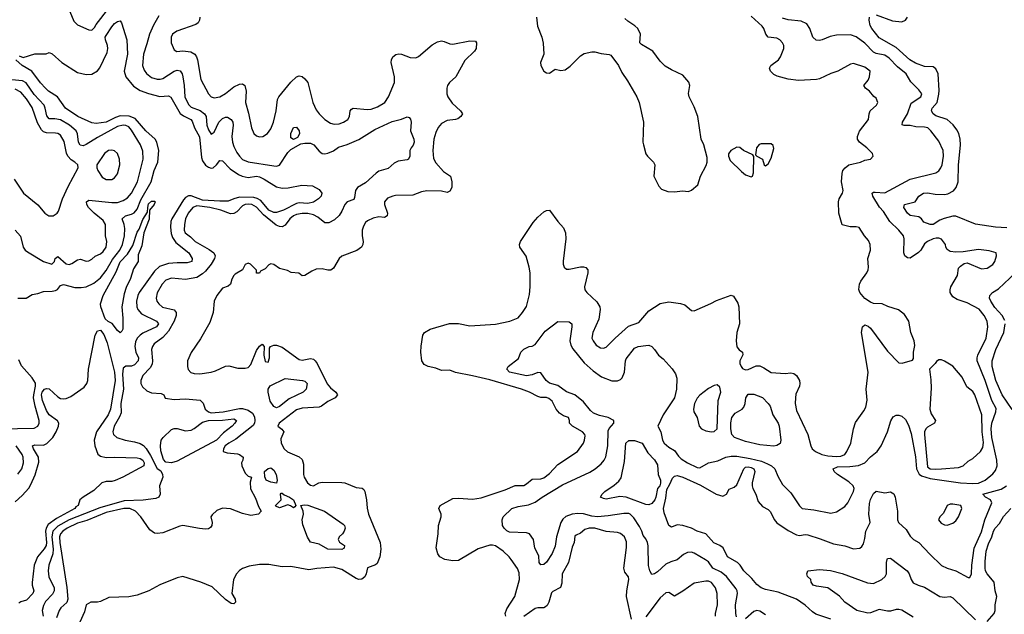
# Model space of a CAD drawing. Header units: inches. Extents: x 2001573 to 2220545, y 644482 to 846830.
# Tile 416 of 656: x 2082362 to 2089292, y 771524 to 775712. Entities that reach past the tile are written whole.
import ezdxf

# ---------------------------------------------------------------- set-up
doc = ezdxf.new("R2010")
doc.units = ezdxf.units.IN
doc.header["$MEASUREMENT"] = 0
doc.layers.add('C0787', color=7, linetype='Continuous')

msp = doc.modelspace()

# ---------------------------------------------------------------- linework, layer by layer
at = {"layer": 'C0787', "color": 5}
for points, elevation in [([(2082715.8, 775770), (2082743.1, 775703.1), (2082770, 775677.1), (2082850, 775640.4), (2082870, 775639.3), (2082890, 775657.3), (2082901.5, 775678.5), (2082990, 775793.4)], 360), ([(2083341.2, 775738.8), (2083305.2, 775674.8), (2083275.1, 775610), (2083258, 775542), (2083233, 775470), (2083225.7, 775390), (2083237.6, 775357.6), (2083254.4, 775334.4), (2083290, 775306), (2083330, 775293.5), (2083350, 775293.5), (2083370, 775298.5), (2083450, 775349.5), (2083470, 775356.2), (2083492.3, 775352.3), (2083506.3, 775330), (2083511, 775311), (2083520.8, 775250), (2083524, 775170), (2083550, 775114), (2083570, 775096), (2083633.5, 775073.5), (2083663, 775050), (2083674.3, 775030), (2083679.8, 774970), (2083690, 774935.8), (2083710, 774906), (2083730, 774920.3), (2083763.2, 774990), (2083790, 775017.6), (2083810, 775026.3), (2083825.8, 775025.8), (2083850, 775010.4), (2083861.5, 774990), (2083865.2, 774970), (2083856.1, 774890), (2083860.4, 774850), (2083870, 774818.7), (2083890, 774776.5), (2083909.3, 774750), (2083930, 774728.8), (2083970, 774710.2), (2084150, 774683), (2084170, 774681.6), (2084190, 774686.7), (2084250, 774778), (2084270, 774798), (2084341.7, 774838.3), (2084370, 774843.7), (2084410, 774841.9), (2084431.7, 774831.7), (2084470, 774786.4), (2084490, 774770.2), (2084510, 774766.8), (2084530, 774771.7), (2084570.6, 774789.4), (2084605.5, 774814.5), (2084666, 774834), (2084750, 774869.2), (2084861.6, 774938.4), (2084983.9, 774996.1), (2085050, 775012), (2085090, 775027.6), (2085103.4, 775023.4), (2085112.7, 775012.7), (2085118.2, 774990), (2085112, 774930), (2085137.1, 774870), (2085139.7, 774850), (2085132.5, 774827.5), (2085116.4, 774810), (2085107.9, 774792.1), (2085108.9, 774750), (2085099.5, 774730), (2085090, 774724.2), (2085024.8, 774715.2), (2084998.9, 774701.1), (2084954.7, 774665.3), (2084890, 774644.8), (2084870, 774631.9), (2084796.1, 774563.9), (2084740.9, 774530), (2084724.5, 774510), (2084719.2, 774460.8), (2084713.7, 774446.4), (2084667.2, 774430), (2084649.6, 774410.4), (2084630, 774364.7), (2084610, 774333), (2084577.4, 774302.6), (2084538.3, 774281.7), (2084510, 774282.2), (2084461.1, 774321.1), (2084430, 774338.2), (2084390, 774347.7), (2084350, 774348), (2084310, 774340.1), (2084290, 774330.3), (2084263.9, 774310), (2084230, 774266.1), (2084210, 774254.4), (2084190, 774254.8), (2084166.2, 774266.2), (2084077.1, 774337.1), (2084030, 774393), (2083996.8, 774410), (2083970, 774413.2), (2083949.3, 774410.7), (2083930, 774401.7), (2083890, 774359.6), (2083870, 774347.6), (2083846.1, 774346.1), (2083778.5, 774370), (2083701.6, 774390), (2083610, 774401.1), (2083581, 774390), (2083549, 774350), (2083529.5, 774310), (2083522.2, 774270), (2083520.2, 774230), (2083527.2, 774210), (2083563.4, 774183.4), (2083596.5, 774150), (2083694.7, 774094.7), (2083729.4, 774070), (2083737.3, 774050), (2083732.8, 774030), (2083710, 773990.4), (2083670, 773941.7), (2083650, 773921.9), (2083610, 773896.7), (2083530, 773883.2), (2083430, 773892.1), (2083390, 773877.6), (2083364.3, 773850), (2083330, 773789.6), (2083322.3, 773750), (2083327, 773730), (2083341.1, 773710), (2083368.5, 773688.5), (2083450, 773668.2), (2083463.8, 773650), (2083464.5, 773630), (2083450.3, 773589.7), (2083410, 773517.5), (2083370, 773474.3), (2083309.3, 773430), (2083295.9, 773410), (2083291.1, 773388.9), (2083297.4, 773310), (2083293.7, 773286.3), (2083280, 773260), (2083230, 773206.6), (2083214.7, 773170), (2083214.4, 773150), (2083225.8, 773125.8), (2083258.2, 773098.2), (2083290, 773085), (2083358.9, 773078.9), (2083376.4, 773070), (2083386.3, 773046.3), (2083450, 773038.3), (2083530, 773043.1), (2083631.8, 773031.8), (2083652.5, 773012.5), (2083668.1, 772970), (2083690.1, 772950.1), (2083710, 772943.3), (2083794.7, 772950), (2083910, 772974.5), (2083930, 772974), (2083970, 772962.9), (2084000.5, 772940.5), (2084014.3, 772914.3), (2084017.1, 772890), (2084014.8, 772870), (2084006.1, 772853.9), (2083883.2, 772756.8), (2083834.7, 772730), (2083809.3, 772710), (2083795.8, 772690), (2083794, 772670), (2083821.8, 772661.8), (2083894.4, 772654.4), (2083909.4, 772649.4), (2083935.5, 772630), (2083933.4, 772610), (2083923.8, 772590), (2083926, 772570), (2083950, 772518), (2083970, 772498), (2083994, 772490), (2083984.9, 772455.1), (2083987, 772407), (2084022, 772342), (2084043.4, 772283.4), (2084062, 772250), (2084042, 772230), (2083990, 772221.2), (2083930, 772233.2), (2083846.3, 772266.3), (2083790, 772272.7), (2083750, 772255.1), (2083715.9, 772224.1), (2083707.7, 772210), (2083718, 772170), (2083715.5, 772150), (2083704.7, 772135.3), (2083690, 772127.3), (2083670, 772124.7), (2083628.4, 772128.4), (2083510, 772149.3), (2083490, 772145.2), (2083370, 772097.2), (2083330, 772092.7), (2083310, 772096), (2083279.1, 772119.1), (2083214, 772210), (2083176.9, 772250), (2083138, 772270), (2083094.8, 772270), (2082970, 772241.9), (2082834.5, 772185.5), (2082770, 772167), (2082697, 772130), (2082666.7, 772110), (2082649.3, 772090), (2082643.4, 772070), (2082644.7, 772030), (2082693.7, 771713.7), (2082700.9, 771630), (2082693.5, 771606.5), (2082653, 771570), (2082639.8, 771550), (2082621.5, 771498.5)], 360), ([(2083629.3, 775730), (2083628.4, 775710), (2083618.5, 775690), (2083601.6, 775678.4), (2083468.3, 775631.7), (2083438, 775610), (2083429.4, 775590), (2083428.3, 775548.3), (2083450, 775499.1), (2083469.2, 775489.2), (2083510, 775492.6), (2083566.2, 775486.2), (2083594.2, 775470), (2083607.3, 775450), (2083613.4, 775430), (2083637, 775290), (2083690.2, 775190), (2083710, 775169.3), (2083730, 775162.7), (2083770, 775169.4), (2083810, 775191.6), (2083870, 775238.4), (2083910, 775259.1), (2083930, 775260.6), (2083946.5, 775250), (2083955.7, 775210), (2083952.6, 775130), (2083973.5, 775053.5), (2083993.6, 774950), (2084010.4, 774910), (2084030, 774893.4), (2084050, 774886.5), (2084073.6, 774890), (2084106.3, 774910), (2084130, 774943.7), (2084148, 774990), (2084168.4, 775070), (2084177.8, 775150), (2084185.6, 775170), (2084270, 775273.1), (2084310, 775310.3), (2084330, 775316.9), (2084350, 775312.9), (2084370, 775296.9), (2084390, 775270.3), (2084426, 775130), (2084450, 775077.3), (2084470, 775048.6), (2084510, 775010.2), (2084550, 774983.2), (2084575.9, 774975.9), (2084610, 774978.6), (2084640.7, 774990), (2084672.4, 775010), (2084684, 775030), (2084688.4, 775070), (2084697.2, 775082.8), (2084709.4, 775090), (2084810, 775079.2), (2084836.7, 775083.3), (2084881.4, 775098.6), (2084932.1, 775130), (2084956.8, 775170), (2085000.3, 775270), (2084999.8, 775310), (2084977.2, 775410), (2084978.7, 775430), (2084988.4, 775450), (2085010, 775466.5), (2085030, 775472.3), (2085050, 775470.2), (2085110, 775445.8), (2085150, 775443.6), (2085170, 775453.1), (2085264.2, 775535.8), (2085303.3, 775556.7), (2085330, 775562.7), (2085350, 775559.8), (2085390, 775541.5), (2085410, 775538.9), (2085530, 775562.6), (2085570, 775560.7), (2085578, 775550), (2085573.8, 775510), (2085563.2, 775490), (2085495.4, 775424.6), (2085430.8, 775309.2), (2085387.6, 775270), (2085373.1, 775250), (2085367.8, 775230), (2085368.5, 775190), (2085374.9, 775170), (2085405, 775125), (2085465.7, 775070), (2085478.7, 775050), (2085467.2, 775030), (2085444.9, 775015.1), (2085430, 775009.2), (2085370, 775002.2), (2085330, 774981), (2085308, 774952), (2085290, 774917.6), (2085277.5, 774870), (2085270.1, 774790.1), (2085274.3, 774734.3), (2085290, 774703.8), (2085344.1, 774644.1), (2085393.4, 774610), (2085402.6, 774570), (2085404.6, 774530), (2085390, 774503.6), (2085370, 774494.7), (2085330, 774504.4), (2085227, 774507), (2085190, 774501), (2085130, 774477.4), (2085006.8, 774473.2), (2084987.7, 774470), (2084950, 774454.2), (2084929.1, 774430), (2084929.3, 774410), (2084950.2, 774350), (2084948, 774330), (2084930, 774319.7), (2084890, 774325), (2084850, 774315.5), (2084810, 774295.1), (2084796.7, 774283.3), (2084780.9, 774259.1), (2084772.9, 774230), (2084772.7, 774190), (2084780.2, 774150), (2084778.2, 774130), (2084768.2, 774110), (2084734.4, 774085.6), (2084630, 774047.8), (2084609.6, 774030.4), (2084570, 773962.7), (2084552.8, 773947.3), (2084530, 773947.6), (2084490, 773958), (2084450, 773955.7), (2084418.4, 773941.6), (2084370, 773909.7), (2084350, 773909.4), (2084327, 773927), (2084272.5, 773932.5), (2084247, 773947), (2084190, 773960.9), (2084150, 773989), (2084130, 773993.2), (2084115.3, 773984.7), (2084090, 773958), (2084058, 773942), (2084050, 773926), (2084030, 773928), (2084028, 773948), (2083986, 773990), (2083970, 773998), (2083950, 773988), (2083931, 773950), (2083879.8, 773920.2), (2083870.4, 773909.6), (2083855.5, 773884.5), (2083846.8, 773850), (2083830, 773836), (2083790, 773820.7), (2083749.6, 773770.4), (2083731, 773730), (2083723.3, 773650), (2083701.1, 773578.9), (2083635.9, 773464.1), (2083570, 773368.9), (2083543.8, 773310), (2083542.3, 773270), (2083548.9, 773248.9), (2083568, 773228), (2083590, 773219.5), (2083630, 773218.4), (2083710, 773230.2), (2083740.6, 773239.4), (2083810, 773272.6), (2083833.7, 773273.6), (2083898.7, 773258.7), (2083950, 773256.8), (2083970, 773262.3), (2083990, 773284), (2084030, 773382.6), (2084050, 773412.2), (2084070, 773426.8), (2084084, 773410), (2084080.8, 773350), (2084090, 773304), (2084110, 773300.5), (2084119.3, 773330), (2084121, 773399), (2084128.3, 773411.7), (2084150, 773420.2), (2084170, 773419.7), (2084210, 773405), (2084330, 773318.5), (2084350, 773314.2), (2084410, 773326), (2084430, 773320.4), (2084440.7, 773310), (2084455.6, 773290), (2084527.1, 773147.1), (2084550, 773118.7), (2084587.8, 773090), (2084599.3, 773070), (2084582, 773050), (2084530, 773022.1), (2084487, 772990), (2084470, 772984.2), (2084350, 772976.2), (2084310, 772965.2), (2084188, 772870), (2084178, 772850), (2084207.4, 772827.4), (2084221.6, 772810), (2084200.8, 772759.2), (2084201.5, 772730), (2084224.2, 772690), (2084247.7, 772667.7), (2084330, 772633.7), (2084350, 772614.3), (2084360.6, 772580.6), (2084360.1, 772510), (2084365, 772490), (2084388.3, 772450), (2084410, 772433.2), (2084430, 772430.2), (2084466.9, 772450), (2084490, 772456), (2084630, 772451.9), (2084650, 772449.4), (2084730, 772417.1), (2084772, 772412), (2084783.4, 772403.4), (2084790.2, 772390.2), (2084803.1, 772330), (2084808.9, 772271.1), (2084818.3, 772230), (2084898.2, 772030), (2084903.7, 771983.7), (2084896.8, 771930), (2084877.4, 771882.6), (2084866.3, 771873.7), (2084810, 771850.9), (2084801.2, 771810), (2084791, 771789), (2084770, 771771.9), (2084750.2, 771769.8), (2084730, 771776.5), (2084630, 771838.8), (2084570, 771857.3), (2084453.3, 771846.7), (2084396.5, 771836.5), (2084270, 771860.5), (2084210, 771859.6), (2084115.3, 771875.3), (2084050, 771876.2), (2083976.7, 771863.3), (2083930, 771846), (2083910, 771833.2), (2083887.3, 771810), (2083866.8, 771770), (2083856, 771670), (2083878.8, 771630), (2083881, 771610), (2083870, 771599), (2083850, 771601.2), (2083810, 771629.2), (2083718, 771718), (2083637.2, 771750), (2083510, 771790.4), (2083470, 771781.1), (2083348.5, 771731.5), (2083270.8, 771689.2), (2083190, 771659.3), (2083130, 771647.2), (2082990, 771643.4), (2082930, 771614.5), (2082910, 771609.6), (2082864, 771610), (2082830.4, 771590), (2082819.2, 771540.8), (2082786.2, 771470)], 380), ([(2085783.7, 771510), (2085778.4, 771530), (2085790, 771562.3), (2085846.4, 771650), (2085879.5, 771770), (2085877.5, 771817.4), (2085866.4, 771846.4), (2085822, 771910), (2085807, 771930), (2085764.1, 771970), (2085710, 772005.6), (2085690, 772011.2), (2085670, 772010.5), (2085590, 771985.4), (2085450, 771904.4), (2085410, 771901), (2085354, 771910), (2085319.8, 771930), (2085305.3, 771950), (2085293.2, 771993.2), (2085306.7, 772090), (2085309.2, 772150), (2085329, 772210), (2085327.7, 772230), (2085311, 772270), (2085322.2, 772290), (2085410, 772340.2), (2085450, 772343.2), (2085550, 772335.1), (2085610, 772345.5), (2085778.9, 772401.1), (2085850, 772432.2), (2085910, 772432.1), (2085930, 772442.2), (2085970, 772475.2), (2086030, 772477.8), (2086050, 772486.3), (2086090, 772516.6), (2086150, 772579.3), (2086288.9, 772671.1), (2086329.1, 772730), (2086337.5, 772750), (2086341.4, 772781.4), (2086340.7, 772790), (2086323.1, 772810), (2086253.7, 772850), (2086232.8, 772870), (2086232.8, 772890), (2086225.1, 772910), (2086190, 772923.2), (2086161.2, 772941.2), (2086139, 772970), (2086110, 773024.8), (2086085.4, 773045.4), (2086070, 773051.3), (2086030, 773051.9), (2086010, 773057.2), (2085950, 773089.9), (2085894.7, 773110), (2085670, 773175), (2085550, 773204.5), (2085430, 773227.4), (2085390, 773243.9), (2085330, 773242.6), (2085290, 773258), (2085237.2, 773270), (2085210, 773284.7), (2085193, 773310), (2085185.1, 773370), (2085187, 773413), (2085199.7, 773490), (2085211.5, 773510), (2085250, 773532.8), (2085387.3, 773572.7), (2085450, 773572.2), (2085530, 773557), (2085710, 773567.5), (2085812.2, 773587.8), (2085870, 773613.1), (2085901, 773650), (2085928.1, 773691.9), (2085950, 773776.3), (2085955.8, 773830), (2085954.1, 773930), (2085948.9, 773970), (2085926.2, 774046.2), (2085882, 774110), (2085880.3, 774130), (2085886, 774150), (2085976.4, 774283.5), (2086010, 774322.3), (2086050, 774358), (2086070, 774368.4), (2086090, 774370.6), (2086150, 774290.4), (2086190, 774246.8), (2086203.1, 774210), (2086207, 774170), (2086187.9, 774012.1), (2086188.2, 773990), (2086195.3, 773970), (2086210, 773955.3), (2086230, 773954.6), (2086310, 773972), (2086330, 773972.4), (2086346, 773966), (2086360.7, 773950), (2086361.6, 773930), (2086337.3, 773830), (2086339, 773810), (2086353.1, 773790), (2086425, 773725), (2086444.3, 773690), (2086447.8, 773670), (2086437.5, 773602.5), (2086397, 773510), (2086389, 773470), (2086397.6, 773450), (2086419.6, 773419.6), (2086450, 773400.9), (2086470, 773399.2), (2086490, 773404.9), (2086551.9, 773470), (2086647.4, 773552.6), (2086719.5, 773580.5), (2086790, 773660.9), (2086870, 773713.8), (2086930, 773724.9), (2087014, 773714), (2087042.9, 773702.9), (2087090, 773663.7), (2087110, 773661.7), (2087227.1, 773712.9), (2087265.6, 773734.4), (2087370, 773772.2), (2087385.8, 773765.8), (2087415.4, 773715.4), (2087423.2, 773690), (2087429.1, 773570.9), (2087409.1, 773510), (2087403.8, 773450), (2087410, 773408.2), (2087426.1, 773386.1), (2087448.2, 773370), (2087452, 773352), (2087430.3, 773310), (2087430.3, 773290), (2087439.6, 773270), (2087450, 773256.5), (2087470, 773246.9), (2087490, 773248.1), (2087546.2, 773273.8), (2087570, 773273.2), (2087600, 773260), (2087650, 773227.3), (2087750, 773220.2), (2087790, 773225.5), (2087810, 773221.5), (2087830, 773205.3), (2087850.1, 773170.1), (2087853.8, 773150), (2087850.2, 773130), (2087825.6, 773074.4), (2087821.3, 773050), (2087820.6, 773010), (2087830, 772959.1), (2087909.2, 772790), (2087929.2, 772710), (2087939.6, 772690), (2087963.6, 772670), (2088008.2, 772650), (2088050, 772640.5), (2088110, 772635), (2088142.1, 772637.9), (2088169.9, 772650.1), (2088183.5, 772670), (2088210.6, 772730), (2088229.9, 772830.1), (2088244.2, 772875.8), (2088303.5, 772956.5), (2088316.1, 772983.9), (2088326.8, 773033.2), (2088319.4, 773110), (2088334.5, 773230), (2088286.2, 773510), (2088293.2, 773550), (2088310, 773562), (2088333.7, 773553.7), (2088350, 773540.7), (2088470, 773378), (2088550, 773295.5), (2088573.7, 773293.7), (2088645.6, 773314.4), (2088652.9, 773327.1), (2088652.7, 773370), (2088662.5, 773417.5), (2088657.4, 773450), (2088633.7, 773510), (2088619.7, 773590), (2088590, 773636.2), (2088547.7, 773667.7), (2088471.8, 773691.8), (2088432.1, 773712.1), (2088370, 773714), (2088350, 773722.9), (2088308.9, 773748.9), (2088275.8, 773790), (2088268.1, 773811.9), (2088273.3, 773850), (2088282.4, 773870), (2088325.1, 773930), (2088333, 773950), (2088335.8, 773970), (2088331.5, 774030), (2088350.9, 774089.1), (2088348.3, 774130), (2088336.9, 774156.9), (2088306.6, 774190), (2088270, 774247.8), (2088250, 774254.3), (2088206.6, 774253.4), (2088150, 774267.3), (2088127.3, 774350), (2088125, 774430), (2088129.9, 774450.1), (2088152.8, 774490), (2088158.4, 774510), (2088146.6, 774570), (2088149.5, 774629.5), (2088155.6, 774650), (2088171.5, 774670), (2088198, 774690), (2088279, 774710), (2088310, 774723.8), (2088349.1, 774730.9), (2088368.7, 774750), (2088364, 774770), (2088323.7, 774810), (2088271.6, 774850), (2088259.1, 774870), (2088258.7, 774890), (2088273.4, 774926.6), (2088336.4, 775010), (2088341.1, 775050), (2088348.2, 775070), (2088391.1, 775110), (2088402.6, 775130), (2088390, 775158.7), (2088372.3, 775172.3), (2088342.7, 775210), (2088315.1, 775230), (2088303.7, 775250), (2088332.6, 775287.4), (2088341.8, 775310), (2088347, 775350), (2088310, 775378.9), (2088230, 775403.7), (2088210, 775399.3), (2088120.7, 775350), (2088070, 775334.5), (2087990, 775296.4), (2087970, 775292), (2087843.3, 775283.3), (2087770, 775293.7), (2087694, 775314), (2087670, 775326.9), (2087646.3, 775350), (2087638, 775370), (2087648.2, 775390), (2087701.5, 775430), (2087717.4, 775450), (2087740.8, 775510), (2087740.3, 775530), (2087730.7, 775550), (2087711.8, 775570), (2087690, 775582.4), (2087629.7, 775590), (2087613.8, 775610), (2087599.8, 775650), (2087587.2, 775667.2), (2087510, 775738.3)], 380), ([(2087407.5, 771507.5), (2087403.2, 771530), (2087400.2, 771590), (2087412.9, 771670), (2087411.9, 771690), (2087404.8, 771704.8), (2087336.5, 771790), (2087300, 771820), (2087241, 771850), (2087210, 771892.8), (2087189.1, 771909.1), (2087110, 771955.4), (2087090, 771961), (2087061.5, 771958.5), (2087034.8, 771945.2), (2086990, 771908.1), (2086945.1, 771894.9), (2086910, 771878.4), (2086850, 771823.1), (2086830, 771808.5), (2086810, 771803.6), (2086796.4, 771830), (2086788.5, 771868.5), (2086785.9, 772005.9), (2086781.2, 772030), (2086770, 772055.1), (2086750, 772079.5), (2086741.2, 772110), (2086723.3, 772143.3), (2086684.8, 772204.8), (2086659.3, 772230), (2086650, 772234), (2086614.2, 772234.2), (2086503.1, 772216.9), (2086428.4, 772211.6), (2086390, 772215), (2086330, 772232.3), (2086290, 772235), (2086249.4, 772230.6), (2086206, 772214), (2086184.6, 772195.4), (2086170.1, 772170), (2086139.5, 772070), (2086130, 772004.2), (2086110, 771953.7), (2086070, 771891.3), (2086050, 771875.8), (2086030, 771871.8), (2086019.1, 771890), (2086015.7, 771935.7), (2085987.7, 771990), (2085978.3, 772050), (2085950.8, 772090.8), (2085930, 772098.7), (2085810, 772103.9), (2085790, 772111.6), (2085771.6, 772130), (2085760.7, 772150), (2085758.4, 772190), (2085764.5, 772210), (2085827, 772270), (2085870, 772283.9), (2085943.6, 772296.4), (2085990, 772314), (2086039.3, 772350), (2086183.5, 772436.5), (2086373.9, 772526.1), (2086411.8, 772548.2), (2086455.4, 772584.6), (2086475, 772610), (2086486.4, 772633.6), (2086502.6, 772710), (2086503.8, 772816.2), (2086510, 772834), (2086542.7, 772870), (2086543.6, 772890), (2086503.5, 772910), (2086443.6, 772923.6), (2086401.4, 772941.5), (2086379.7, 772959.7), (2086330, 773019.8), (2086270, 773070.6), (2086210, 773091.9), (2086150, 773136.8), (2086090, 773151.4), (2086068, 773170), (2086030, 773226), (2086010, 773228.5), (2085970, 773209.8), (2085930, 773203.2), (2085810, 773229.9), (2085791.6, 773250), (2085799.5, 773270), (2085873.6, 773326.4), (2085889.3, 773370), (2085910, 773390.8), (2085948, 773410), (2085970, 773413.4), (2085990, 773424), (2086061.1, 773518.9), (2086150, 773585.5), (2086230, 773584.9), (2086247.3, 773570), (2086248.1, 773548.1), (2086235, 773450), (2086240.9, 773420.9), (2086254.4, 773394.4), (2086335.8, 773295.8), (2086398.1, 773238.1), (2086457.9, 773197.9), (2086530, 773168.5), (2086570, 773167.8), (2086590, 773177.2), (2086602.8, 773190), (2086619.4, 773230), (2086625, 773310), (2086630, 773323.8), (2086690, 773398), (2086714, 773410), (2086770, 773417.6), (2086790, 773419.3), (2086810, 773410.4), (2086830, 773390.4), (2086857.6, 773350), (2086890, 773324.4), (2086954.2, 773254.2), (2086977.8, 773217.8), (2086987, 773187), (2086985.3, 773110), (2086970.2, 773050), (2086890.8, 772930), (2086854.4, 772850), (2086875.5, 772810), (2086886, 772750), (2086899, 772730), (2086930, 772702.3), (2086970, 772678.7), (2086998.3, 772638.3), (2087018.5, 772618.5), (2087062.3, 772590), (2087130, 772557.8), (2087150, 772555.2), (2087210, 772590.1), (2087274.9, 772605.1), (2087332.6, 772630), (2087370, 772637.8), (2087410, 772637), (2087502, 772622), (2087581.8, 772601.8), (2087625, 772585), (2087654.4, 772570), (2087677.1, 772550), (2087697.6, 772497.6), (2087730, 772439.5), (2087790, 772379.5), (2087850, 772288.9), (2087870, 772269.2), (2087950, 772260.2), (2088070, 772235.9), (2088110, 772247.1), (2088170, 772284.6), (2088190, 772310.3), (2088229.8, 772390), (2088234.2, 772410), (2088228.9, 772430), (2088198, 772458), (2088116.8, 772510), (2088093.3, 772530), (2088087.3, 772550), (2088116.8, 772563.2), (2088205.4, 772565.4), (2088266.5, 772573.5), (2088309.7, 772590), (2088350, 772632.9), (2088396.3, 772670), (2088426, 772710), (2088469.8, 772810.2), (2088492.2, 772887.7), (2088510, 772916.3), (2088530, 772926), (2088550, 772926.7), (2088570, 772919.5), (2088595.7, 772895.7), (2088617.3, 772857.3), (2088636.6, 772796.6), (2088665.5, 772634.5), (2088673.5, 772550), (2088692, 772512), (2088710, 772499.6), (2088770, 772481.4), (2088982.4, 772450), (2089070, 772444.6), (2089110, 772447.4), (2089156.8, 772470), (2089210, 772513.8), (2089230, 772536.5), (2089240.4, 772570), (2089239.4, 772610), (2089204.8, 772770), (2089198.6, 772830), (2089204, 772870), (2089232.2, 772950), (2089233.6, 772973.6), (2089204.3, 773030), (2089156.9, 773170), (2089100.5, 773310), (2089099.5, 773330), (2089104.7, 773350), (2089164.1, 773470), (2089174.9, 773550), (2089171.4, 773590), (2089149.8, 773630), (2089113.7, 773673.7), (2089030, 773717.8), (2088960.6, 773740.6), (2088930, 773759.5), (2088909.7, 773790), (2088909.7, 773810), (2088916.3, 773830), (2088961.6, 773910), (2088970, 773962), (2088982.5, 773977.5), (2089010, 773996), (2089030, 773998.8), (2089130, 773957.4), (2089170, 773961.1), (2089210, 773988.4), (2089225.1, 774010), (2089237.2, 774050), (2089235.3, 774070), (2089184.9, 774084.9), (2089110, 774093.6), (2089002.5, 774077.5), (2088950, 774075.6), (2088910, 774080.7), (2088890, 774094), (2088880.9, 774110), (2088877, 774130), (2088850, 774165.6), (2088830, 774174.2), (2088813.2, 774173.2), (2088790, 774169.7), (2088750, 774150.7), (2088730, 774132.9), (2088703.5, 774090), (2088687.1, 774072.9), (2088630, 774032.6), (2088610, 774034.5), (2088592.4, 774050), (2088583.8, 774070), (2088587.9, 774170), (2088582.7, 774190), (2088550, 774229.8), (2088486, 774290), (2088442.4, 774362.4), (2088412.8, 774392.8), (2088366, 774470), (2088360.9, 774490), (2088370, 774497.1), (2088382, 774498), (2088450, 774494), (2088630, 774589.1), (2088810, 774634), (2088830, 774648.7), (2088845.1, 774670), (2088853.3, 774690), (2088863.7, 774750), (2088861, 774790), (2088830, 774857.3), (2088775, 774930), (2088752.4, 774950), (2088730, 774956), (2088670, 774957.8), (2088630, 774967.6), (2088586.9, 774966.9), (2088572.1, 774972.1), (2088575.3, 774990), (2088611.5, 775048.5), (2088636.1, 775123.9), (2088705, 775170), (2088710.7, 775190.7), (2088690, 775218.5), (2088634.3, 775274.3), (2088601.4, 775330), (2088540.1, 775380.1), (2088481.3, 775441.3), (2088450, 775463.3), (2088390, 775473.6), (2088370, 775484.7), (2088310, 775546.9), (2088250, 775591.3), (2088210, 775605.6), (2088110, 775603.9), (2088065.7, 775594.3), (2088010, 775569.8), (2087990, 775565.6), (2087968.5, 775568.5), (2087943.1, 775590), (2087923.5, 775650), (2087902.5, 775682.5), (2087862.8, 775702.8), (2087770, 775712), (2087730, 775724.2)], 360), ([(2086000.6, 775730), (2086005.9, 775665.9), (2086037.6, 775590), (2086047.4, 775547.4), (2086050.7, 775470), (2086028.4, 775410), (2086031, 775390), (2086051.3, 775350), (2086070, 775338.8), (2086090, 775336), (2086130, 775362.8), (2086170, 775355.5), (2086200.1, 775359.9), (2086236.1, 775383.9), (2086310, 775457.3), (2086335.3, 775475.3), (2086390, 775486.8), (2086410, 775486.8), (2086454, 775474), (2086510, 775467.7), (2086521.6, 775461.6), (2086575.8, 775390), (2086599.4, 775339.4), (2086640.8, 775280.8), (2086706, 775170), (2086722.6, 775130), (2086751.5, 774990), (2086748.7, 774850), (2086752, 774830), (2086770, 774766.8), (2086780.5, 774750), (2086823.8, 774710), (2086832.4, 774690), (2086826, 774610), (2086859.2, 774539.2), (2086878.6, 774518.5), (2086923.2, 774503.2), (2086970, 774499), (2087027.5, 774507.5), (2087070, 774502), (2087090, 774511.3), (2087135.3, 774550), (2087153.2, 774610), (2087193.9, 774686.1), (2087200.5, 774710), (2087201.6, 774741.6), (2087177, 774830), (2087158.4, 774870), (2087135.1, 775030), (2087110, 775098), (2087072.8, 775170), (2087068.1, 775191.9), (2087078, 775250), (2087072.5, 775272.5), (2087030, 775322), (2086950, 775359.7), (2086906.1, 775386.1), (2086870, 775420.5), (2086818, 775490), (2086737.4, 775537.4), (2086726.6, 775550), (2086732.4, 775610), (2086713.5, 775650), (2086692.6, 775670), (2086641.7, 775701.7), (2086621.8, 775721.8)], 420), ([(2089310, 774245.5), (2089230, 774250.9), (2089090, 774271.9), (2088950, 774327.6), (2088930, 774328.7), (2088867.2, 774312.8), (2088838.8, 774301.2), (2088791.6, 774270), (2088769.4, 774270), (2088725.5, 774285.5), (2088708, 774310), (2088690, 774323.5), (2088630, 774333), (2088609.9, 774349.9), (2088585.2, 774390), (2088589.3, 774410.7), (2088665.1, 774430), (2088689.6, 774470), (2088724, 774490), (2088750, 774492.8), (2088804.6, 774484.6), (2088870, 774481.8), (2088894.2, 774485.8), (2088933, 774507), (2088951.8, 774530), (2088966.4, 774570), (2088968.8, 774688.8), (2088984.3, 774830), (2088981, 774870), (2088970.7, 774910.7), (2088957.6, 774937.7), (2088931.4, 774971.4), (2088890, 775009.9), (2088810, 775035.5), (2088789.8, 775050), (2088779.7, 775070), (2088784, 775090), (2088818.2, 775130), (2088831.8, 775188.2), (2088833.8, 775213.8), (2088825.2, 775330), (2088810, 775366.6), (2088790, 775380.8), (2088730, 775382.9), (2088665.7, 775405.7), (2088626.8, 775430), (2088530, 775516.8), (2088410, 775584.7), (2088359.4, 775650), (2088348.4, 775671.5), (2088339.8, 775710), (2088343.1, 775730)], 340), ([(2088390, 775747.2), (2088503.8, 775703.8), (2088570, 775697.7), (2088596.1, 775710), (2088609.4, 775730)], 340), ([(2082358, 775458), (2082386, 775446), (2082469.1, 775470.9), (2082548.7, 775471.3), (2082570, 775482), (2082590, 775472), (2082658, 775410), (2082770, 775339.5), (2082830, 775327.4), (2082870, 775328.8), (2082910, 775352.7), (2082926.8, 775373.1), (2082977.7, 775482.3), (2082983.2, 775510), (2082981.2, 775530), (2082966.1, 775570), (2082965, 775590), (2082970, 775601.7), (2083010, 775662.7), (2083030, 775685.5), (2083050, 775699.6), (2083070, 775704), (2083079.3, 775690), (2083117.1, 775570), (2083120.7, 775470), (2083097.4, 775350), (2083108.8, 775308.8), (2083164.2, 775244.2), (2083210, 775213.9), (2083270, 775192.3), (2083347.6, 775172.4), (2083410, 775175.5), (2083426.2, 775166.2), (2083492.2, 775052.2), (2083514.1, 775034.1), (2083566.5, 775010), (2083576.6, 774996.6), (2083591.9, 774950), (2083627, 774887), (2083642.7, 774742.7), (2083650, 774718.7), (2083670, 774688.9), (2083690, 774672.7), (2083710, 774667.1), (2083724, 774670), (2083748.4, 774690), (2083770, 774721.3), (2083790, 774718.3), (2083842.9, 774662.9), (2083901.7, 774621.7), (2083929.2, 774609.2), (2083970, 774601), (2084030, 774609.3), (2084050, 774605.7), (2084084, 774590), (2084170, 774536.2), (2084210, 774525.2), (2084252.2, 774527.8), (2084347.3, 774547.3), (2084422.8, 774542.8), (2084470, 774516), (2084488, 774490), (2084484.9, 774470), (2084464.4, 774450), (2084430, 774428.2), (2084390, 774418.8), (2084330, 774422.8), (2084310, 774417.6), (2084218, 774370), (2084170, 774353.7), (2084150, 774355.3), (2084115.7, 774370), (2084058.3, 774438.3), (2084033.3, 774453.3), (2084010, 774459.6), (2083910, 774461.5), (2083868.3, 774451.7), (2083830, 774433.8), (2083770, 774433.4), (2083650, 774442.1), (2083570, 774472.4), (2083550, 774471.8), (2083530, 774460.4), (2083515.8, 774444.2), (2083432.7, 774310), (2083425.2, 774290), (2083423.4, 774250), (2083427.5, 774207.5), (2083437.2, 774177.2), (2083462.4, 774142.4), (2083551.8, 774070), (2083577.3, 774030), (2083573.4, 774010), (2083541, 773999), (2083470, 774000.4), (2083410, 773994.8), (2083346.8, 773973.2), (2083310, 773941.7), (2083203.4, 773790), (2083194.2, 773770), (2083185.4, 773730), (2083187.5, 773690), (2083194.2, 773670), (2083220.8, 773640.8), (2083325.3, 773590), (2083339.1, 773570), (2083325, 773550), (2083230, 773503.9), (2083209.4, 773490.6), (2083190.1, 773470), (2083177.6, 773442.4), (2083173.2, 773410), (2083180.8, 773370), (2083198.6, 773330), (2083196.6, 773310), (2083170, 773280.8), (2083150, 773272.5), (2083110, 773270.9), (2083090, 773257.6), (2083085.5, 773214.5), (2083093.1, 773110), (2083075.2, 773010), (2083076.8, 772943.2), (2083065.8, 772914.2), (2083028, 772850), (2083017.8, 772810), (2083021.8, 772790), (2083046.7, 772770), (2083103.8, 772750), (2083170, 772739.8), (2083210, 772728.1), (2083233.7, 772713.7), (2083252.2, 772692.2), (2083283.4, 772643.4), (2083330, 772550.4), (2083355.3, 772535.3), (2083368, 772510), (2083370.4, 772490), (2083346.4, 772430), (2083350.1, 772370), (2083341.4, 772350), (2083319.7, 772340.3), (2083232, 772328), (2083097.5, 772322.5), (2082925.4, 772274.6), (2082709.7, 772190.3), (2082630, 772145.2), (2082596.8, 772110), (2082589.6, 772070.4), (2082597.2, 771982.8), (2082595.8, 771950), (2082566.9, 771870), (2082562.3, 771830), (2082567.8, 771787.8), (2082604.5, 771710), (2082606, 771690), (2082594, 771666), (2082544.5, 771615.5), (2082530, 771585.7), (2082520.3, 771550), (2082527, 771510)], 340), ([(2082350, 773750.2), (2082408.6, 773751.4), (2082450, 773777), (2082490, 773783.9), (2082530, 773797.7), (2082590, 773799.7), (2082615.2, 773804.8), (2082627.6, 773812.4), (2082650, 773840.5), (2082670, 773847), (2082750, 773825.3), (2082794.7, 773825.3), (2082830, 773831.3), (2082883.6, 773856.4), (2082930, 773893.1), (2082970, 773944.7), (2083016.7, 774023.3), (2083066.2, 774090), (2083086.7, 774130), (2083099.9, 774190), (2083101.3, 774241.3), (2083096.9, 774270), (2083082.6, 774310), (2083107.3, 774330), (2083150, 774342.7), (2083166.9, 774353.1), (2083190, 774378.3), (2083215.5, 774444.5), (2083287.2, 774570), (2083308.6, 774650), (2083335.7, 774710), (2083341.3, 774790), (2083328.5, 774850), (2083315.2, 774870), (2083250, 774928.8), (2083175.6, 775015.6), (2083131.7, 775031.7), (2083070, 775035.8), (2083036.1, 775023.9), (2082970, 774989.6), (2082900.5, 774980.5), (2082870, 774986.5), (2082771.1, 775030), (2082684.2, 775090), (2082628.3, 775168.3), (2082566.3, 775210), (2082544.7, 775230), (2082510, 775267.8), (2082448.9, 775348.9), (2082380.9, 775390), (2082335.3, 775430)], 340), ([(2082330, 774230.3), (2082367.8, 774187.8), (2082387.1, 774110), (2082400.4, 774090), (2082416.5, 774076.5), (2082529.8, 774009.8), (2082588.9, 773991.1), (2082607.1, 774010), (2082611.6, 774030), (2082630, 774044.2), (2082690, 773992.9), (2082710, 773987.5), (2082730, 773994.8), (2082770, 774020.2), (2082790, 774024.6), (2082830, 774012.2), (2082850, 774013.7), (2082870, 774024.6), (2082893.5, 774046.5), (2082930, 774063.5), (2082950, 774078.9), (2082971.5, 774110), (2082976.1, 774150), (2082965.5, 774190), (2082967.4, 774270), (2082950, 774298), (2082886.2, 774350), (2082845.7, 774390), (2082833.8, 774410), (2082833, 774430), (2082850, 774441.3), (2083010, 774424.5), (2083050, 774424.6), (2083090, 774438.8), (2083121.4, 774458.6), (2083150, 774490.2), (2083191.7, 774570), (2083232.5, 774730), (2083230, 774786), (2083211.9, 774830), (2083150, 774934.8), (2083130, 774957.2), (2083110, 774967.7), (2083090, 774970.3), (2083050, 774959.5), (2082910, 774883.2), (2082830, 774832.3), (2082810, 774824.3), (2082787.8, 774827.8), (2082775.3, 774850), (2082769.5, 774909.5), (2082759.9, 774930), (2082713.1, 774970), (2082650, 775006.6), (2082610, 775014.4), (2082570, 775013), (2082554.4, 775034.4), (2082542.8, 775090), (2082534.3, 775110), (2082464.6, 775184.6), (2082407.8, 775267.8), (2082381.5, 775281.5), (2082307.9, 775287.9)], 360), ([(2082322.6, 774590), (2082390, 774490.4), (2082489.2, 774409.2), (2082539.3, 774350), (2082567.3, 774330), (2082599, 774330), (2082626, 774350), (2082636.1, 774363.9), (2082664.8, 774450), (2082703.5, 774536.5), (2082775.1, 774670), (2082772.7, 774690), (2082749.6, 774710), (2082724.3, 774724.3), (2082701, 774750), (2082691.7, 774771.7), (2082675.1, 774855.1), (2082650, 774898.8), (2082630, 774911.3), (2082614.3, 774914.3), (2082550, 774914.8), (2082530, 774923.2), (2082515.5, 774935.5), (2082486.9, 774986.9), (2082450, 775093.5), (2082410, 775154.9), (2082370, 775202.5), (2082330, 775222.4)], 380), ([(2089294.6, 773594.6), (2089276.2, 773630), (2089226, 773686), (2089195.8, 773730), (2089187.8, 773750), (2089189.1, 773770), (2089208.7, 773790), (2089250, 773816.6), (2089369.5, 773930.5)], 340), ([(2082330, 772315.6), (2082379.5, 772360.5), (2082426.2, 772413.8), (2082441.9, 772438.1), (2082472.5, 772507.5), (2082497, 772597), (2082493.7, 772630), (2082459.9, 772690), (2082453.3, 772710), (2082470, 772716.8), (2082530, 772715), (2082553.3, 772726.7), (2082594.5, 772770), (2082618.7, 772810), (2082636, 772850), (2082638.4, 772870), (2082627.5, 772887.5), (2082570, 772928.6), (2082550, 772959.1), (2082521.8, 773030), (2082515.8, 773070), (2082520.3, 773090), (2082537.7, 773110), (2082550, 773114.9), (2082570, 773112.2), (2082630, 773056.4), (2082650, 773044.8), (2082670, 773040.9), (2082690, 773043.9), (2082721.2, 773058.8), (2082816.8, 773123.2), (2082836, 773150), (2082841.3, 773170), (2082845.7, 773250), (2082893.1, 773490), (2082910, 773520.1), (2082930, 773525.4), (2082954.7, 773494.7), (2082977.1, 773437.1), (2083029.3, 773230), (2083034.3, 773170), (2083002.6, 772970), (2082985.9, 772930), (2082902.7, 772810), (2082885.5, 772750), (2082890.9, 772710), (2082912.5, 772652.5), (2082930, 772637.6), (2082970, 772629.4), (2083030, 772631.7), (2083190, 772626), (2083210, 772620.9), (2083230, 772609.1), (2083238.6, 772590), (2083236, 772570), (2083089.2, 772490), (2083033.9, 772466.1), (2083010, 772460.1), (2082970, 772459.9), (2082940.2, 772450), (2082884.1, 772395.9), (2082808.9, 772350), (2082785.5, 772330), (2082773.4, 772290), (2082758.7, 772281.3), (2082750.3, 772270), (2082620.4, 772199.6), (2082563.8, 772156.2), (2082548.1, 772131.9), (2082543.6, 772110), (2082550.5, 772030), (2082547.7, 772010), (2082534.8, 771985.2), (2082488.6, 771930), (2082464, 771870), (2082449.4, 771749.4), (2082449.4, 771729.4), (2082462.9, 771690), (2082455.8, 771670), (2082410, 771622.8), (2082370, 771611.5), (2082357.2, 771602.8)], 320), ([(2089346.3, 772966.3), (2089276.7, 773070), (2089231.4, 773170), (2089206.9, 773270), (2089206.3, 773310), (2089231.3, 773390), (2089287.8, 773510), (2089298, 773570)], 340), ([(2082229.8, 772830), (2082463.9, 772836.1), (2082489.9, 772850.1), (2082499.4, 772870), (2082499.6, 772890), (2082471, 772991), (2082460.6, 773050), (2082460.8, 773070), (2082474.4, 773130), (2082473.2, 773153.2), (2082451.4, 773190), (2082375, 773275), (2082355.6, 773315.6)], 340), ([(2082350, 772511.3), (2082377.7, 772550), (2082389.2, 772590), (2082386, 772630), (2082379, 772650), (2082338.5, 772710)], 340), ([(2088070, 771489.7), (2087965.1, 771525.1), (2087941.3, 771541.3), (2087890, 771589.6), (2087830, 771631.1), (2087699.2, 771679.2), (2087610, 771698.3), (2087579.5, 771710), (2087550, 771733.7), (2087515.8, 771775.8), (2087459.7, 771830), (2087433.5, 771870), (2087413.6, 771890), (2087344.3, 771930), (2087312.1, 771992.1), (2087290, 772008.1), (2087247.6, 772027.6), (2087190.3, 772090.3), (2087129.9, 772109.9), (2087090, 772131.3), (2087029.2, 772150.8), (2086990, 772153.7), (2086950, 772138.7), (2086930, 772149.5), (2086899, 772239), (2086893.6, 772270), (2086910, 772342.8), (2086916.4, 772403.5), (2086938.8, 772441.2), (2086956.7, 772483.3), (2086970, 772497.3), (2086990, 772503), (2087030, 772491.3), (2087153, 772433), (2087263.6, 772370), (2087310, 772355.2), (2087336.3, 772370), (2087355.2, 772404.8), (2087390, 772418.9), (2087410, 772435.8), (2087458.4, 772550), (2087470, 772560.2), (2087490, 772563), (2087510, 772558.9), (2087528.9, 772550), (2087536.6, 772530), (2087518.2, 772450), (2087518, 772430), (2087520.9, 772410), (2087542.4, 772370), (2087558.4, 772318.4), (2087590, 772283.7), (2087630, 772262.6), (2087645.9, 772245.9), (2087672.9, 772192.9), (2087690, 772169.4), (2087770, 772115.2), (2087830, 772084.7), (2087850, 772080.2), (2087890, 772085.5), (2087910, 772082.9), (2087996.3, 772056.3), (2088090, 772020.6), (2088170, 772006), (2088230, 771985.7), (2088274, 771990), (2088290, 772000.7), (2088299.7, 772020.2), (2088310, 772058), (2088316.5, 772110), (2088348, 772170), (2088337.2, 772230), (2088343.8, 772303.8), (2088350, 772332), (2088370, 772374.9), (2088390, 772392.6), (2088450, 772380.9), (2088490, 772387.8), (2088513.6, 772373.6), (2088523.5, 772350), (2088540.5, 772250), (2088539, 772190), (2088546.2, 772170), (2088600.5, 772120.5), (2088630, 772075.5), (2088651.9, 772051.9), (2088690, 772028.9), (2088766.9, 771946.9), (2088850, 771867.9), (2088890, 771848.4), (2088950.2, 771830.2), (2089036.6, 771783.4), (2089050, 771784), (2089061.1, 771810), (2089062.9, 771870), (2089079.2, 771990), (2089130, 772106), (2089155.4, 772190), (2089202.7, 772310), (2089194.3, 772330), (2089158.4, 772350), (2089140.9, 772370), (2089270, 772405.9), (2089306.1, 772430)], 340), ([(2089170, 771474), (2089220.3, 771530), (2089227, 771550), (2089227.3, 771590), (2089239.2, 771650), (2089228.3, 771690), (2089221.2, 771750), (2089170, 771809.9), (2089160.1, 771830), (2089155.9, 771850), (2089156.4, 771896.4), (2089164.9, 771970), (2089179.6, 772020.4), (2089204.8, 772070), (2089214.4, 772110), (2089228.1, 772131.9), (2089257.1, 772162.9), (2089285.8, 772214.3), (2089337.6, 772270)], 320), ([(2086668.9, 771488.9), (2086632.5, 771650), (2086634.4, 771690), (2086649.7, 771769.7), (2086647.2, 771787.3), (2086620.9, 771820.9), (2086613.2, 771850), (2086633.9, 771993.9), (2086633.6, 772033.6), (2086618.3, 772070), (2086590, 772093.5), (2086570, 772100.9), (2086490, 772107.5), (2086410.7, 772130.7), (2086370, 772132.1), (2086339.4, 772120.6), (2086310, 772095.1), (2086278.5, 772081.5), (2086270, 772074), (2086263.6, 772030), (2086250, 771997.2), (2086223.5, 771890), (2086179.7, 771810), (2086177.5, 771742.5), (2086167.5, 771712.5), (2086115.4, 771684.6), (2086105.2, 771674.8), (2086086, 771610), (2086073.7, 771586.3), (2086063.4, 771576.6), (2086050, 771569.8), (2086010, 771569.8), (2085990, 771564), (2085910, 771508.4)], 380), ([(2088650, 771504.8), (2088570, 771552.3), (2088550, 771557.9), (2088530, 771557.2), (2088490, 771545.4), (2088470, 771545.7), (2088410, 771558.1), (2088350, 771534.3), (2088332.2, 771532.2), (2088254.5, 771550), (2088170, 771608.9), (2088131.1, 771651.1), (2088050, 771709.7), (2087970, 771722), (2087947, 771730), (2087933.2, 771750), (2087929.2, 771770), (2087906, 771790), (2087901.2, 771810), (2087908.7, 771830), (2087990, 771840.4), (2088067.9, 771832.1), (2088150, 771812.3), (2088330, 771746.9), (2088370, 771742.4), (2088430, 771769.4), (2088452.9, 771790), (2088462, 771810), (2088462.6, 771890), (2088466.6, 771910), (2088470, 771917.1), (2088490, 771919.5), (2088608.5, 771830), (2088623.1, 771810), (2088636.3, 771770), (2088650, 771746.7), (2088684.7, 771730), (2088730, 771716.3), (2088838.8, 771650), (2088870, 771644.9), (2088909.6, 771650.3), (2088930, 771640.9), (2089090, 771486)], 320), ([(2087259.2, 771510), (2087259.2, 771530), (2087272.9, 771590), (2087270.6, 771670), (2087259.8, 771710), (2087230, 771747.4), (2087210, 771756.5), (2087190, 771758.6), (2087110, 771744), (2087030, 771686.1), (2086970, 771651.5), (2086930, 771676.9), (2086910, 771675.1), (2086870, 771641.3), (2086770, 771506.2)], 380), ([(2087610, 771521.7), (2087570, 771546.5), (2087550, 771551.8), (2087530, 771544.1), (2087470, 771492.5)], 360)]:
    msp.add_lwpolyline(points, dxfattribs=dict(at, elevation=elevation))
for points, elevation in [([(2084290, 774869.5), (2084270, 774881.2), (2084269.8, 774910), (2084290, 774953.4), (2084310, 774955.5), (2084328.4, 774930), (2084331.8, 774908.2), (2084316.7, 774883.3)], 360), ([(2087581.5, 774838.5), (2087566.8, 774833.2), (2087546.7, 774810), (2087541, 774761), (2087550.7, 774750.7), (2087591, 774730), (2087601, 774690), (2087610, 774682.8), (2087630, 774698), (2087650, 774736), (2087670, 774804.7), (2087665.6, 774825.6), (2087650, 774836.9)], 420), ([(2083010, 774793.3), (2082987.7, 774790), (2082959.5, 774770), (2082904.9, 774690), (2082904.9, 774670), (2082912.4, 774650), (2082943.4, 774603.4), (2082970, 774587), (2083010, 774587), (2083030, 774599.3), (2083050, 774627.7), (2083067.1, 774690), (2083064, 774730), (2083049.7, 774769.7), (2083030, 774789.6)], 380), ([(2087410, 774814.5), (2087367.9, 774792.1), (2087351.8, 774768.2), (2087350.3, 774750), (2087361.3, 774721.3), (2087442, 774642), (2087470, 774620.4), (2087510, 774606), (2087519, 774610), (2087525.4, 774634.6), (2087529.5, 774749.5), (2087521.2, 774761.2), (2087456, 774790), (2087430, 774812.7)], 420), ([(2083070, 773506.9), (2083050, 773523.1), (2083012.2, 773572.2), (2082985.9, 773585.9), (2082965.1, 773605.1), (2082932.3, 773690), (2082930, 773710.5), (2082951, 773770), (2083042.4, 773937.6), (2083070, 774005.8), (2083120, 774060), (2083158, 774122), (2083190, 774215.3), (2083203.7, 774236.3), (2083230, 774306), (2083262.4, 774357.6), (2083263.4, 774390), (2083270, 774415.2), (2083290, 774434.9), (2083310, 774434), (2083314.8, 774430), (2083308.4, 774410), (2083276, 774370), (2083273.1, 774306.9), (2083237, 774210), (2083221.3, 774118.7), (2083195.9, 774055.9), (2083195.5, 774010), (2083163.1, 773956.9), (2083141.7, 773890), (2083112.9, 773827.1), (2083098.1, 773781.9), (2083081.4, 773690), (2083088.9, 773611.1), (2083087.3, 773532.7), (2083082.3, 773517.7)], 320), ([(2088830, 773317.2), (2088814, 773306), (2088806, 773290), (2088766, 773250), (2088775.2, 773175.2), (2088776.9, 773116.9), (2088767.5, 772970), (2088777.3, 772937.3), (2088807.2, 772890), (2088799.3, 772870), (2088750, 772841.5), (2088738.5, 772830), (2088730.2, 772810), (2088730.2, 772790), (2088750, 772563.2), (2088770, 772549.1), (2088810, 772545.9), (2088850, 772548.8), (2088970, 772558.5), (2089003, 772570), (2089038, 772602), (2089070, 772621.1), (2089123.1, 772670), (2089140, 772700), (2089145.4, 772734.6), (2089134.8, 772810), (2089133.7, 772930), (2089084.1, 773070), (2089070, 773092.6), (2089027.6, 773127.6), (2088994.8, 773194.8), (2088930, 773273), (2088870, 773307.3), (2088850, 773316)], 380), ([(2084170, 772979.3), (2084150, 772988.7), (2084126.2, 773026.2), (2084110.4, 773090), (2084111.1, 773110), (2084126, 773134), (2084230, 773185), (2084352.2, 773172.2), (2084370, 773165.5), (2084385.5, 773150), (2084377.6, 773110), (2084357.1, 773090), (2084259, 773041), (2084190, 772987.1)], 360), ([(2087270, 773140.7), (2087250, 773136.9), (2087210, 773114.4), (2087150, 773068.8), (2087130, 773047.4), (2087110.2, 773010), (2087103.3, 772970), (2087106.4, 772950), (2087129.6, 772909.6), (2087145, 772850), (2087159.8, 772830), (2087190, 772816.6), (2087230, 772810.1), (2087250, 772812.6), (2087270, 772830.8), (2087278.1, 773030), (2087296.1, 773090), (2087290, 773125.2)], 380), ([(2087670, 772709), (2087570, 772718.5), (2087470, 772742.2), (2087394, 772770), (2087373.1, 772790), (2087366.9, 772830), (2087367.2, 772872.8), (2087373.3, 772910), (2087398.3, 772941.7), (2087447.6, 772970), (2087457.6, 772982.4), (2087468.4, 773010), (2087472.8, 773050), (2087490, 773074.7), (2087530, 773074.7), (2087590, 773050.4), (2087630.2, 773010), (2087644, 772990), (2087663.6, 772930), (2087700.7, 772870), (2087707.5, 772850), (2087719.2, 772750), (2087713.8, 772726.2), (2087690, 772712.2)], 360), ([(2083430, 772590.7), (2083390, 772595.7), (2083374.1, 772614.1), (2083356.8, 772676.8), (2083352.5, 772710), (2083358, 772750), (2083371.1, 772770), (2083430, 772825), (2083450, 772833.1), (2083470, 772833.1), (2083530, 772815.9), (2083570, 772821.8), (2083590, 772831.8), (2083650, 772876.8), (2083690, 772888.7), (2083788.6, 772891.5), (2083870, 772900.7), (2083888.5, 772890), (2083877.3, 772870), (2083857.8, 772850), (2083797.3, 772802.7), (2083746.4, 772750), (2083470, 772603.7)], 340), ([(2086790, 772294.8), (2086770, 772298), (2086630, 772349.9), (2086586.6, 772353.4), (2086490, 772335.8), (2086470, 772339.5), (2086449.2, 772350), (2086460.9, 772370), (2086480.5, 772390), (2086546.2, 772433.8), (2086578.1, 772461.9), (2086594.9, 772485.1), (2086619.1, 772600.9), (2086627.2, 772730), (2086650, 772747.8), (2086690, 772748.2), (2086742.3, 772730), (2086782.5, 772662.5), (2086830, 772611.6), (2086850, 772576.4), (2086856.2, 772510), (2086871.5, 772470), (2086872, 772448), (2086868.4, 772430), (2086850.3, 772410), (2086839.6, 772350), (2086831.4, 772330), (2086810, 772304.4)], 340), ([(2084170, 772448), (2084130, 772454), (2084098, 772470), (2084087.3, 772492.7), (2084086, 772530), (2084110, 772551.3), (2084130, 772554.8), (2084150, 772539.1), (2084167.7, 772510), (2084174.9, 772470)], 360), ([(2084290, 772275.3), (2084269.3, 772289.3), (2084250, 772295.3), (2084190, 772275.3), (2084165.2, 772285.2), (2084162, 772290), (2084202, 772330), (2084198, 772370), (2084203.1, 772376.9), (2084210, 772378), (2084224.7, 772364.7), (2084262, 772350), (2084290, 772331), (2084304.7, 772290), (2084299.8, 772280.2)], 360), ([(2084630, 771979.7), (2084530, 771983.1), (2084470, 772017.2), (2084410, 772032.8), (2084388, 772068), (2084354.5, 772154.5), (2084349.6, 772190), (2084360.4, 772230), (2084358, 772250), (2084341.2, 772290), (2084364.4, 772295.6), (2084390, 772292.1), (2084508.2, 772250), (2084640, 772160), (2084648.5, 772150), (2084651.8, 772130), (2084646.7, 772110), (2084633.4, 772090), (2084610.4, 772070), (2084604.6, 772050), (2084613.5, 772033.5), (2084647.7, 772010), (2084646, 771990)], 360), ([(2088930, 772300.9), (2088910, 772299), (2088890.3, 772290), (2088863.2, 772236.8), (2088838.9, 772210), (2088828.5, 772190), (2088846.1, 772166.1), (2088870, 772155.5), (2088890, 772153), (2088930, 772166), (2088950, 772183), (2088970, 772210.7), (2088993.7, 772270), (2088986.3, 772290)], 360)]:
    msp.add_lwpolyline(points, close=True, dxfattribs=dict(at, elevation=elevation))

doc.saveas('drawing.dxf')
